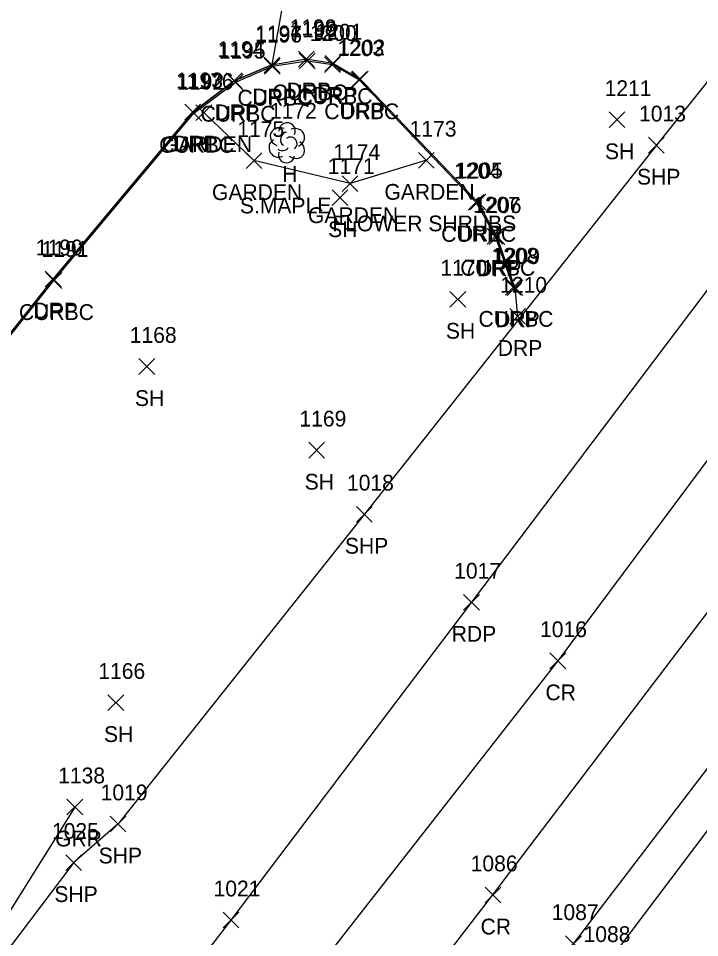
# Model space of a CAD drawing. Extents: x 1769141 to 1770911, y 735471 to 741449.
# Drawn here: x 1770071.6 to 1770158, y 736322.1 to 736438.6 of the extents above; entities that cross this region are included whole.
import ezdxf

# ---------------------------------------------------------------- set-up
doc = ezdxf.new("R2010")
doc.units = 0
for name, color, linetype in [('L_A', 7, 'Continuous'), ('L_C', 7, 'Continuous'), ('L_I', 7, 'Continuous'), ('L_TIC', 7, 'Continuous'), ('LAPB', 7, 'Continuous'), ('LSOGP', 7, 'Continuous'), ('LTD', 7, 'Continuous'), ('P_A', 7, 'Continuous'), ('P_I', 7, 'Continuous'), ('P_TIC', 7, 'Continuous'), ('PET', 7, 'Continuous'), ('PRC', 7, 'Continuous'), ('PSP', 7, 'Continuous'), ('R_A', 7, 'Continuous'), ('R_I', 7, 'Continuous'), ('R_TIC', 7, 'Continuous'), ('RC', 7, 'Continuous'), ('RDP', 7, 'Continuous'), ('RGR', 7, 'Continuous')]:
    doc.layers.add(name, color=color, linetype=linetype)

msp = doc.modelspace()

# ---------------------------------------------------------------- linework, layer by layer
at = {"layer": 'L_TIC'}
for points in [[(1770094.12, 736425.62), (1770096.12, 736427.62)], [(1770096.12, 736425.62), (1770094.12, 736427.62)], [(1770146.51, 736424.72), (1770148.51, 736426.72)], [(1770148.51, 736424.72), (1770146.51, 736426.72)], [(1770100.48, 736419.54), (1770102.48, 736421.54)], [(1770102.48, 736419.54), (1770100.48, 736421.54)], [(1770122.35, 736419.58), (1770124.35, 736421.58)], [(1770124.35, 736419.58), (1770122.35, 736421.58)], [(1770112.66, 736416.62), (1770114.66, 736418.62)], [(1770114.66, 736416.62), (1770112.66, 736418.62)], [(1770111.4, 736414.85), (1770113.4, 736416.85)], [(1770113.4, 736414.85), (1770111.4, 736416.85)], [(1770126.33, 736401.97), (1770128.33, 736403.97)], [(1770128.33, 736401.97), (1770126.33, 736403.97)], [(1770086.89, 736393.44), (1770088.89, 736395.44)], [(1770088.89, 736393.44), (1770086.89, 736395.44)], [(1770108.42, 736382.84), (1770110.42, 736384.84)], [(1770110.42, 736382.84), (1770108.42, 736384.84)], [(1770082.96, 736350.85), (1770084.96, 736352.85)], [(1770084.96, 736350.85), (1770082.96, 736352.85)]]:
    msp.add_lwpolyline(points, dxfattribs=at)
at = {"layer": 'LAPB'}
msp.add_lwpolyline([(1770123.35, 736420.58), (1770113.66, 736417.62), (1770101.48, 736420.54), (1770095.12, 736426.62)], dxfattribs=at)
at = {"layer": 'LSOGP'}
msp.add_lwpolyline([(1770135.61, 736513.59), (1770130.93, 736510.78), (1770126.25, 736507.96), (1770121.57, 736505.15), (1770110.11, 736468.51), (1770103.76, 736432.66), (1770098.98, 736430.66), (1770093.71, 736426.7), (1770089.29, 736421.41), (1770084.86, 736416.12), (1770080.44, 736410.83), (1770076.01, 736405.53), (1770069.84, 736397.74), (1770063.66, 736389.95), (1770057.48, 736382.15), (1770051.31, 736374.36), (1770046.74, 736370.18), (1770041.86, 736367.53), (1770038.15, 736364.39), (1770036.17, 736360.57), (1770033.58, 736354), (1770031, 736347.44), (1770026.62, 736348.91), (1769993.16, 736315.04)], dxfattribs=at)
at = {"layer": 'LTD'}
msp.add_line((1770105.62, 736422.85), (1770105.62, 736422.85), dxfattribs=at)
msp.add_line((1770105.62, 736422.85), (1770105.62, 736422.85), dxfattribs=at)
msp.add_arc((1770105.67, 736424.29), 1.05, 335.5272, 180.9563, dxfattribs=at)
for centre, major_axis, ratio, start_param, end_param in [((1770104.83, 736423.52), (1.21, -0.51), 0.895232, 1.570796, 4.712389), ((1770106.66, 736423.44), (-1.14, -0.48), 0.949671, 1.570796, 4.712389), ((1770104.54, 736422.14), (0.58, -1.04), 0.959034, 3.141593, 6.283185), ((1770105.41, 736423.31), (-0.208, -0.792), 0.645439, 3.141593, 6.283185), ((1770106.12, 736422.69), (-0.5, 0.667), 0.989748, 3.141593, 6.283185), ((1770105.17, 736422.1), (-0.625, -0.083), 0.423636, 0, 3.141593), ((1770106.62, 736422.02), (-1.09, 0.79), 0.841452, 1.570796, 4.712389), ((1770105.62, 736421.35), (0.26, 1.06), 0.942809, 1.570796, 4.712389)]:
    msp.add_ellipse(centre, major_axis=major_axis, ratio=ratio, start_param=start_param, end_param=end_param, dxfattribs=at)
at = {"layer": 'P_TIC'}
for points in [[(1770151.52, 736421.5), (1770153.52, 736423.5)], [(1770153.52, 736421.5), (1770151.52, 736423.5)], [(1770114.48, 736374.72), (1770116.48, 736376.72)], [(1770116.48, 736374.72), (1770114.48, 736376.72)], [(1770128.07, 736363.56), (1770130.07, 736365.56)], [(1770130.07, 736363.56), (1770128.07, 736365.56)], [(1770139.02, 736356.14), (1770141.02, 736358.14)], [(1770141.02, 736356.14), (1770139.02, 736358.14)], [(1770083.24, 736335.46), (1770085.24, 736337.46)], [(1770085.24, 736335.46), (1770083.24, 736337.46)], [(1770077.62, 736330.57), (1770079.62, 736332.57)], [(1770079.62, 736330.57), (1770077.62, 736332.57)], [(1770130.78, 736326.46), (1770132.78, 736328.46)], [(1770132.78, 736326.46), (1770130.78, 736328.46)], [(1770097.56, 736323.28), (1770099.56, 736325.28)], [(1770099.56, 736323.28), (1770097.56, 736325.28)], [(1770141.01, 736320.28), (1770143.01, 736322.28)], [(1770143.01, 736320.28), (1770141.01, 736322.28)]]:
    msp.add_lwpolyline(points, dxfattribs=at)
at = {"layer": 'PET'}
for points in [[(1770265.45, 736548.14), (1770233.81, 736505.1), (1770214.78, 736479.73), (1770181.86, 736435.71), (1770164.43, 736411.34), (1770129.07, 736364.56), (1770098.56, 736324.28), (1770069.2, 736286.3), (1770037.06, 736250.08), (1770003.41, 736212.01), (1769948.39, 736150.19)], [(1769972.69, 736105.82), (1769981.65, 736116.06), (1770015.59, 736158.16), (1770044.18, 736194.64), (1770075.98, 736235.7), (1770109.3, 736278.71), (1770142.01, 736321.28), (1770171.6, 736359.99), (1770203.15, 736402.53), (1770240.54, 736453.02), (1770268.15, 736490.76)]]:
    msp.add_lwpolyline(points, dxfattribs=at)
at = {"layer": 'PRC'}
for points in [[(1770266.16, 736527.74), (1770243.07, 736496.22), (1770223.09, 736468.79), (1770191.97, 736426.73), (1770173.04, 736401.4), (1770140.02, 736357.14), (1770108.13, 736316.43), (1770078.65, 736278.29), (1770049.87, 736240.81), (1770017.25, 736198.82), (1769960.72, 736129.2)], [(1769967.38, 736118.8), (1769975.06, 736127.64), (1770005.79, 736165.48), (1770035.06, 736202.05), (1770066.46, 736242.82), (1770100.21, 736286.53), (1770131.78, 736327.46), (1770163.02, 736368.56), (1770194.81, 736411.18), (1770230.34, 736461.15), (1770266.83, 736510.39)]]:
    msp.add_lwpolyline(points, dxfattribs=at)
at = {"layer": 'PSP'}
for points in [[(1770265.25, 736557.45), (1770228.46, 736508.54), (1770208.35, 736485.48), (1770194.45, 736474.21), (1770176.16, 736452.02), (1770152.52, 736422.5), (1770115.48, 736375.72), (1770084.24, 736336.46), (1770078.62, 736331.57), (1770061.85, 736309.43), (1770045.63, 736285.18), (1770026.01, 736258.46), (1769991.6, 736211.85), (1769987.43, 736205.68), (1769955.22, 736162.14), (1769945.78, 736151.22)], [(1770028.18, 736163.78), (1770048.39, 736191.26), (1770079.94, 736232.12), (1770113.09, 736275.08), (1770146.06, 736318.5), (1770175.37, 736357.25), (1770206.31, 736399.08), (1770222, 736420.57), (1770224.87, 736421.1), (1770240.79, 736444.92), (1770242.38, 736450.05), (1770268.59, 736486.45)]]:
    msp.add_lwpolyline(points, dxfattribs=at)
at = {"layer": 'R_TIC'}
for points in [[(1770102.76, 736431.66), (1770104.76, 736433.66)], [(1770104.76, 736431.66), (1770102.76, 736433.66)], [(1770107.11, 736432.43), (1770109.11, 736434.43)], [(1770109.11, 736432.43), (1770107.11, 736434.43)], [(1770107.22, 736432.18), (1770109.22, 736434.18)], [(1770109.22, 736432.18), (1770107.22, 736434.18)], [(1770110.42, 736431.71), (1770112.42, 736433.71)], [(1770112.42, 736431.71), (1770110.42, 736433.71)], [(1770110.49, 736431.88), (1770112.49, 736433.88)], [(1770112.49, 736431.88), (1770110.49, 736433.88)], [(1770102.81, 736431.5), (1770104.81, 736433.5)], [(1770104.81, 736431.5), (1770102.81, 736433.5)], [(1770097.98, 736429.66), (1770099.98, 736431.66)], [(1770099.98, 736429.66), (1770097.98, 736431.66)], [(1770098.12, 736429.48), (1770100.12, 736431.48)], [(1770100.12, 736429.48), (1770098.12, 736431.48)], [(1770113.81, 736429.79), (1770115.81, 736431.79)], [(1770115.81, 736429.79), (1770113.81, 736431.79)], [(1770113.94, 736429.87), (1770115.94, 736431.87)], [(1770115.94, 736429.87), (1770113.94, 736431.87)], [(1770092.71, 736425.7), (1770094.71, 736427.7)], [(1770094.71, 736425.7), (1770092.71, 736427.7)], [(1770092.87, 736425.54), (1770094.87, 736427.54)], [(1770094.87, 736425.54), (1770092.87, 736427.54)], [(1770128.64, 736414.25), (1770130.64, 736416.25)], [(1770130.64, 736414.25), (1770128.64, 736416.25)], [(1770128.87, 736414.29), (1770130.87, 736416.29)], [(1770130.87, 736414.29), (1770128.87, 736416.29)], [(1770131.05, 736409.95), (1770133.05, 736411.95)], [(1770133.05, 736409.95), (1770131.05, 736411.95)], [(1770131.29, 736409.89), (1770133.29, 736411.89)], [(1770133.29, 736409.89), (1770131.29, 736411.89)], [(1770075.01, 736404.53), (1770077.01, 736406.53)], [(1770077.01, 736404.53), (1770075.01, 736406.53)], [(1770075.09, 736404.34), (1770077.09, 736406.34)], [(1770077.09, 736404.34), (1770075.09, 736406.34)], [(1770133.37, 736403.48), (1770135.37, 736405.48)], [(1770135.37, 736403.48), (1770133.37, 736405.48)], [(1770133.58, 736403.43), (1770135.58, 736405.43)], [(1770135.58, 736403.43), (1770133.58, 736405.43)], [(1770133.91, 736399.79), (1770135.91, 736401.79)], [(1770135.91, 736399.79), (1770133.91, 736401.79)], [(1770077.76, 736337.61), (1770079.76, 736339.61)], [(1770079.76, 736337.61), (1770077.76, 736339.61)]]:
    msp.add_lwpolyline(points, dxfattribs=at)
at = {"layer": 'RC'}
msp.add_lwpolyline([(1770031.3, 736347.48), (1770036.44, 736360.45), (1770038.35, 736364.37), (1770041.98, 736367.3), (1770046.88, 736370.03), (1770051.46, 736374.25), (1770076.09, 736405.34), (1770093.87, 736426.54), (1770099.12, 736430.48), (1770103.81, 736432.5), (1770108.22, 736433.18), (1770111.42, 736432.71), (1770114.81, 736430.79), (1770129.64, 736415.25), (1770132.05, 736410.95), (1770134.37, 736404.48)], dxfattribs=at)
at = {"layer": 'RDP'}
msp.add_lwpolyline([(1770026.62, 736348.91), (1770031, 736347.44), (1770036.17, 736360.57), (1770038.15, 736364.39), (1770041.86, 736367.53), (1770046.74, 736370.18), (1770051.31, 736374.36), (1770076.01, 736405.53), (1770093.71, 736426.7), (1770098.98, 736430.66), (1770103.76, 736432.66), (1770108.11, 736433.43), (1770111.49, 736432.88), (1770114.94, 736430.87), (1770129.87, 736415.29), (1770132.29, 736410.89), (1770134.58, 736404.43), (1770134.91, 736400.79)], dxfattribs=at)
at = {"layer": 'RGR'}
msp.add_lwpolyline([(1770078.76, 736338.61), (1770062.72, 736313.07), (1770041.81, 736281.91), (1770011.35, 736241.01), (1769979.55, 736197.15), (1769955.73, 736164.66)], dxfattribs=at)

# ---------------------------------------------------------------- texts
at = {"layer": 'L_A'}
for s, p in [('GARDEN', (1770089.79, 736421.62)), ('SH', (1770146, 736420.72)), ('H', (1770105.06, 736417.85)), ('GARDEN', (1770096.15, 736415.54)), ('GARDEN', (1770118.02, 736415.58)), ('GARDEN', (1770108.33, 736412.62)), ('SH', (1770110.88, 736410.85)), ('SH', (1770125.82, 736397.97)), ('SH', (1770086.38, 736389.44)), ('SH', (1770107.91, 736378.84)), ('SH', (1770082.45, 736346.85))]:
    msp.add_text(s, height=2, dxfattribs=at).set_placement(p)
at = {"layer": 'L_C'}
for s, p in [('S.MAPLE', (1770099.69, 736413.85)), ('FLOWER SHRUBS', (1770111.41, 736411.58))]:
    msp.add_text(s, height=2, dxfattribs=at).set_placement(p)
at = {"layer": 'L_I'}
for s, p in [('1176', (1770092.94, 736429.62)), ('1211', (1770145.95, 736428.72)), ('1172', (1770103.5, 736425.85)), ('1175', (1770099.36, 736423.54)), ('1173', (1770121.22, 736423.58)), ('1174', (1770111.54, 736420.62)), ('1171', (1770110.84, 736418.85)), ('1170', (1770125.12, 736405.97)), ('1168', (1770085.72, 736397.44)), ('1169', (1770107.24, 736386.84)), ('1166', (1770081.73, 736354.85))]:
    msp.add_text(s, height=2, dxfattribs=at).set_placement(p)
at = {"layer": 'P_A'}
for s, p in [('SHP', (1770150.06, 736417.5)), ('SHP', (1770113.01, 736370.72)), ('RDP', (1770126.56, 736359.56)), ('CR', (1770138.45, 736352.14)), ('SHP', (1770081.78, 736331.46)), ('SHP', (1770076.16, 736326.57)), ('CR', (1770130.22, 736322.46))]:
    msp.add_text(s, height=2, dxfattribs=at).set_placement(p)
at = {"layer": 'P_I'}
for s, p in [('1013', (1770150.32, 736425.5)), ('1018', (1770113.27, 736378.72)), ('1017', (1770126.87, 736367.56)), ('1016', (1770137.76, 736360.14)), ('1019', (1770082.03, 736339.46)), ('1025', (1770075.85, 736334.57)), ('1086', (1770128.96, 736330.46)), ('1021', (1770096.35, 736327.28)), ('1087', (1770139.24, 736324.28)), ('1088', (1770143.28, 736321.5))]:
    msp.add_text(s, height=2, dxfattribs=at).set_placement(p)
at = {"layer": 'R_A'}
for s, p in [('CURBC', (1770103.8, 736428.18)), ('DRP', (1770105.6, 736428.43)), ('CURBC', (1770099.39, 736427.5)), ('DRP', (1770101.25, 736427.66)), ('CURBC', (1770107, 736427.71)), ('DRP', (1770108.97, 736427.88)), ('CURBC', (1770110.39, 736425.79)), ('DRP', (1770112.43, 736425.87)), ('CURBC', (1770094.7, 736425.48)), ('DRP', (1770096.47, 736425.66)), ('CURBC', (1770089.45, 736421.54)), ('DRP', (1770091.2, 736421.7)), ('CURBC', (1770125.22, 736410.25)), ('DRP', (1770127.35, 736410.29)), ('CURBC', (1770127.64, 736405.95)), ('DRP', (1770129.77, 736405.89)), ('CURBC', (1770071.67, 736400.34)), ('DRP', (1770073.5, 736400.53)), ('CURBC', (1770129.95, 736399.48)), ('DRP', (1770132.07, 736399.43)), ('DRP', (1770132.4, 736395.79)), ('GRR', (1770076.25, 736333.61))]:
    msp.add_text(s, height=2, dxfattribs=at).set_placement(p)
at = {"layer": 'R_I'}
for s, p in [('1198', (1770105.99, 736436.43)), ('1199', (1770106.08, 736436.18)), ('1196', (1770101.63, 736435.5)), ('1197', (1770101.63, 736435.66)), ('1200', (1770108.56, 736435.71)), ('1201', (1770109.28, 736435.88)), ('1202', (1770112.17, 736433.87)), ('1194', (1770096.85, 736433.66)), ('1195', (1770096.99, 736433.48)), ('1203', (1770112.04, 736433.79)), ('1193', (1770091.59, 736429.7)), ('1192', (1770091.74, 736429.54)), ('1204', (1770126.86, 736418.25)), ('1205', (1770127.09, 736418.29)), ('1207', (1770129.28, 736413.95)), ('1206', (1770129.46, 736413.89)), ('1190', (1770073.8, 736408.53)), ('1191', (1770074.53, 736408.34)), ('1208', (1770131.6, 736407.48)), ('1209', (1770131.8, 736407.43)), ('1210', (1770132.7, 736403.79)), ('1138', (1770076.64, 736341.61))]:
    msp.add_text(s, height=2, dxfattribs=at).set_placement(p)

doc.saveas('drawing.dxf')
